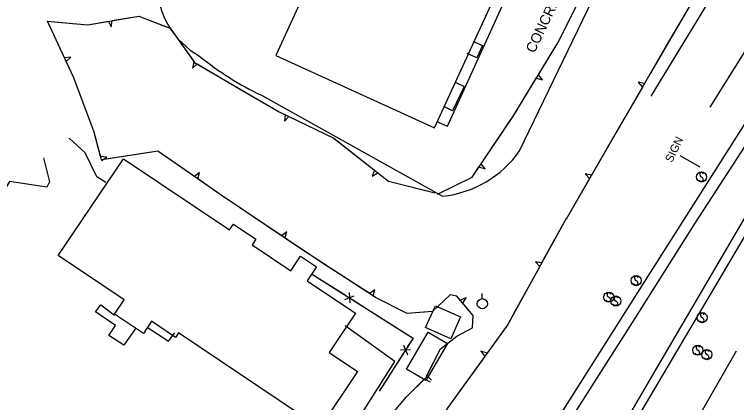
# Model space of a CAD drawing. Extents: x 978516 to 993312, y 1836504 to 1846212.
# Drawn here: x 981210.9 to 981565.7, y 1842752.4 to 1842943.3 of the extents above; entities that cross this region are included whole.
import ezdxf

# ---------------------------------------------------------------- set-up
doc = ezdxf.new("R2010")
doc.units = 0
for name, color, linetype in [('S_BUILDING', 7, 'Continuous'), ('S_EDGE_PAVEMENT', 7, 'Continuous'), ('S_FENCE', 7, 'Continuous'), ('S_PARKING', 7, 'Continuous'), ('S_PARKING_ANNOT', 7, 'Continuous'), ('S_SHOULDER', 7, 'Continuous'), ('S_SIDEWALK', 7, 'Continuous'), ('S_SIGN', 7, 'Continuous'), ('S_SIGN_ANNOT', 7, 'Continuous'), ('S_STREAM', 7, 'Continuous'), ('S_TRAILS', 7, 'Continuous'), ('S_TREE', 7, 'Continuous'), ('S_UTILITY_POLE', 7, 'Continuous')]:
    doc.layers.add(name, color=color, linetype=linetype)

msp = doc.modelspace()

# ---------------------------------------------------------------- linework, layer by layer
at = {"layer": 'S_BUILDING'}
for points in [[(981491.33, 1843254.87), (981339.4, 1842923.1), (981417.31, 1842887.42), (981483.57, 1843032.12), (981496.85, 1843026.04), (981543.25, 1843127.36), (981525.27, 1843135.59), (981564.54, 1843221.35)], [(981264.43, 1842872.32), (981316.6, 1842837.3), (981318.51, 1842840.15), (981329.56, 1842832.73), (981327.65, 1842829.89), (981346.65, 1842817.13), (981351.46, 1842824.3), (981359.27, 1842819.05), (981354.7, 1842812.25), (981378.51, 1842796.27), (981365.53, 1842776.94), (981379.43, 1842767.6), (981360.9, 1842740.01), (981291.47, 1842786.64), (981290, 1842784.45), (981278.25, 1842792.34), (981274.23, 1842786.36), (981260.02, 1842795.9), (981264.77, 1842802.98), (981232.44, 1842824.69)], [(981425.3, 1842783.79), (981412.92, 1842789.36), (981417.72, 1842800.03), (981430.1, 1842794.46)], [(981423.73, 1842781.45), (981413.03, 1842763.23), (981403.51, 1842768.82), (981414.21, 1842787.04)]]:
    msp.add_lwpolyline(points, close=True, dxfattribs=at)
for points in [[(981436.38, 1842929.91), (981440.93, 1842927.96), (981438.05, 1842921.9), (981433.37, 1842924.11)], [(981427.74, 1842909.79), (981431.88, 1842907.77), (981426.18, 1842895.89), (981421.88, 1842897.95)]]:
    msp.add_lwpolyline(points, dxfattribs=at)
at = {"layer": 'S_EDGE_PAVEMENT'}
for points in [[(981545.48, 1842840.54), (981594.83, 1842916.9), (981606.14, 1842933.63), (981624.73, 1842964.36), (981679.78, 1843057.43), (981743.14, 1843165.74), (981825.37, 1843305.52), (981900.71, 1843432.47), (981943.19, 1843504.28), (981976.52, 1843560.47)], [(981602.44, 1842899.11), (981525.84, 1842768.55), (981497.17, 1842719.31), (981449.99, 1842637.33), (981420.77, 1842584.65), (981414.19, 1842569.75)], [(981381.36, 1842576.25), (981416.01, 1842634.29), (981446.11, 1842682.96), (981479.59, 1842736.64), (981515.72, 1842793.58), (981545.48, 1842840.54)]]:
    msp.add_lwpolyline(points, dxfattribs=at)
at = {"layer": 'S_FENCE'}
for p, q in [((981373.21, 1842802.99), (981377.82, 1842804.91)), ((981375.4, 1842806.44), (981375.63, 1842801.45)), ((981402.06, 1842780.53), (981403.97, 1842775.91)), ((981405.51, 1842778.33), (981400.52, 1842778.11))]:
    msp.add_line(p, q, dxfattribs=at)
for points in [[(981356.94, 1842815.73), (981373.83, 1842805.02)], [(981356.94, 1842815.73), (981406.76, 1842784.11), (981390.16, 1842758.01)], [(981377.2, 1842802.87), (981394.09, 1842792.16)], [(981394.09, 1842792.16), (981406.76, 1842784.11), (981404.09, 1842779.9)], [(981401.94, 1842776.53), (981391.2, 1842759.65)], [(981391.2, 1842759.65), (981390.16, 1842758.01)]]:
    msp.add_lwpolyline(points, dxfattribs=at)
at = {"layer": 'S_PARKING'}
for points in [[(981459.1, 1842876.14), (981501.94, 1842965.22), (981515.17, 1843006.64), (981553.15, 1843089.69), (981630.13, 1843257.79), (981585.12, 1843279.13), (981577.86, 1843264.01)], [(981418.3, 1842890.66), (981423.65, 1842888.35), (981487.26, 1843028.16)], [(981332.33, 1842903.48), (981421.31, 1842853.87)], [(981255.82, 1842860.64), (981251.32, 1842863.32), (981245.61, 1842875.13), (981237.74, 1842882.37)], [(981225.09, 1842872.7), (981228.04, 1842860.91), (981226.77, 1842858.26), (981208.5, 1842861.11), (981195.4, 1842839.09)], [(981299.52, 1842624.59), (981316.2, 1842648.81), (981334.84, 1842637.46), (981385.78, 1842723.24), (981372.32, 1842732.31), (981397.87, 1842772.64), (981373.36, 1842790.17)]]:
    msp.add_lwpolyline(points, dxfattribs=at)
for centre, major_axis, ratio, start_param, end_param in [((981321.89, 1842958.52), (-40.99, 0.12), 0.999667, 0.017198, 1.063139), ((981382.36, 1843015.97), (113.76, -71.09), 0.916336, 4.571267, 4.840873), ((981415.77, 1842906.47), (40.64, 33.85), 0.999982, 4.122923, 4.978165)]:
    msp.add_ellipse(centre, major_axis=major_axis, ratio=ratio, start_param=start_param, end_param=end_param, dxfattribs=at)
at = {"layer": 'S_SHOULDER'}
for points in [[(981583.2, 1842910.78), (981524.46, 1842818.09), (981470.1, 1842732.26), (981437.35, 1842677.51), (981389.38, 1842590.58)], [(981607.71, 1842898.42), (981500.01, 1842716.23), (981428.45, 1842592.89), (981419.39, 1842582.74)]]:
    msp.add_lwpolyline(points, dxfattribs=at)
at = {"layer": 'S_SIDEWALK'}
for points in [[(981270.31, 1842788.79), (981264.61, 1842780.62), (981257.35, 1842785.43), (981260.48, 1842790.3), (981250.77, 1842797.07), (981253.38, 1842800.46), (981260.07, 1842795.3)], [(981276.05, 1842789.53), (981286.65, 1842782.62), (981289.67, 1842786.65)]]:
    msp.add_lwpolyline(points, dxfattribs=at)
at = {"layer": 'S_SIGN'}
msp.add_lwpolyline([(981547.84, 1842868.19), (981537.98, 1842873.7)], dxfattribs=at)
for centre in [(981548.48, 1842863.32), (981516.37, 1842812.35), (981502.91, 1842804.18), (981506.41, 1842802.3), (981548.79, 1842794.16), (981546.68, 1842778.1), (981551.16, 1842775.95)]:
    msp.add_circle(centre, 2.49, dxfattribs=at)
for centre, radius, start, end in [((981548.56, 1842864.59), 0.95, 16.5258, 156.8957), ((981548.33, 1842862.5), 1.28, 204.641, 335.359), ((981549.17, 1842864.65), 1.5, 167.1196, 241.9813), ((981548.07, 1842861.98), 1.4, 358.6529, 73.7063), ((981517.06, 1842813.68), 1.5, 167.1196, 241.9813), ((981516.45, 1842813.62), 0.95, 16.5258, 156.8957), ((981515.96, 1842811.01), 1.4, 358.6529, 73.7063), ((981516.22, 1842811.53), 1.28, 204.641, 335.359), ((981503.59, 1842805.51), 1.5, 167.1196, 241.9813), ((981502.98, 1842805.45), 0.95, 16.5258, 156.8957), ((981502.76, 1842803.36), 1.28, 204.641, 335.359), ((981502.5, 1842802.84), 1.4, 358.6529, 73.7063), ((981507.1, 1842803.62), 1.5, 167.1196, 241.9813), ((981506.49, 1842803.57), 0.95, 16.5258, 156.8957), ((981506, 1842800.96), 1.4, 358.6529, 73.7063), ((981506.26, 1842801.48), 1.28, 204.641, 335.359), ((981549.48, 1842795.48), 1.5, 167.1196, 241.9813), ((981548.87, 1842795.42), 0.95, 16.5258, 156.8957), ((981548.38, 1842792.81), 1.4, 358.6529, 73.7063), ((981548.64, 1842793.33), 1.28, 204.641, 335.359), ((981546.75, 1842779.37), 0.95, 16.5258, 156.8957), ((981546.53, 1842777.28), 1.28, 204.641, 335.359), ((981547.36, 1842779.43), 1.5, 167.1196, 241.9813), ((981546.27, 1842776.76), 1.4, 358.6529, 73.7063), ((981551.85, 1842777.28), 1.5, 167.1196, 241.9813), ((981551.24, 1842777.22), 0.95, 16.5258, 156.8957), ((981551.01, 1842775.13), 1.28, 204.641, 335.359), ((981550.75, 1842774.61), 1.4, 358.6529, 73.7063)]:
    msp.add_arc(centre, radius, start, end, dxfattribs=at)
at = {"layer": 'S_STREAM'}
for points in [[(981552.74, 1842897.71), (981599.88, 1842973.31), (981685.22, 1843118.3), (981722.94, 1843183.9), (981762.49, 1843259.91), (981780.74, 1843294.54), (981795.73, 1843336.24)], [(981454.59, 1842590.15), (981489.11, 1842648.98), (981531.85, 1842718.69), (981565.63, 1842777.75)]]:
    msp.add_lwpolyline(points, dxfattribs=at)
at = {"layer": 'S_TRAILS'}
msp.add_lwpolyline([(981896.17, 1843674.76), (981875.66, 1843622.83), (981848.09, 1843561.02), (981825.69, 1843517.28), (981813.48, 1843491.81), (981796.39, 1843459.31), (981777.43, 1843416.32), (981754.21, 1843358.04), (981715.88, 1843281.16), (981681.06, 1843200.57), (981657.31, 1843142.13), (981626.44, 1843080.32), (981598.91, 1843029.49), (981571.02, 1842980.89), (981523.66, 1842903.06)], dxfattribs=at)
at = {"layer": 'S_TREE'}
for p, q in [((981257.03, 1842939.91), (981258.46, 1842937.12)), ((981258.46, 1842937.12), (981258.97, 1842940.24)), ((981238.64, 1842922.27), (981235.49, 1842921.96)), ((981236.31, 1842920.18), (981238.64, 1842922.27)), ((981299.03, 1842919.88), (981298.33, 1842916.83)), ((981298.33, 1842916.83), (981300.72, 1842918.89)), ((981467.32, 1842911.86), (981470.37, 1842911.11)), ((981470.37, 1842911.11), (981468.34, 1842913.54)), ((981520.42, 1842909.26), (981517.35, 1842909.94)), ((981517.35, 1842909.94), (981519.44, 1842907.55)), ((981343.99, 1842893.86), (981343.52, 1842890.76)), ((981343.52, 1842890.76), (981345.75, 1842893.01)), ((981256.31, 1842873.12), (981253.16, 1842873.37)), ((981253.65, 1842871.47), (981256.31, 1842873.12)), ((981442.14, 1842867.33), (981440.23, 1842869.86)), ((981301.85, 1842865.45), (981299.33, 1842863.56)), ((981300.93, 1842862.45), (981301.85, 1842865.45)), ((981387.85, 1842866.65), (981386.74, 1842863.72)), ((981386.74, 1842863.72), (981389.39, 1842865.44)), ((981439.13, 1842868.23), (981442.14, 1842867.33)), ((981494.45, 1842864.26), (981491.38, 1842864.94)), ((981491.38, 1842864.94), (981493.47, 1842862.56)), ((981344.66, 1842836.31), (981342.15, 1842834.4)), ((981343.78, 1842833.3), (981344.66, 1842836.31)), ((981469.96, 1842821.05), (981466.88, 1842821.67)), ((981466.88, 1842821.67), (981469.01, 1842819.33)), ((981387.94, 1842807.9), (981385.47, 1842805.94)), ((981387.11, 1842804.87), (981387.94, 1842807.9)), ((981432.88, 1842803.88), (981429.95, 1842802.7)), ((981431.22, 1842801.21), (981432.88, 1842803.88)), ((981443.11, 1842776.65), (981440.13, 1842777.64)), ((981440.13, 1842777.64), (981441.96, 1842775.06)), ((981412.46, 1842764.02), (981415.24, 1842762.55)), ((981415.76, 1842763.35), (981413.56, 1842765.61))]:
    msp.add_line(p, q, dxfattribs=at)
for points in [[(981418.75, 1842854.81), (981435.78, 1842863.28), (981455.79, 1842892.87), (981477.9, 1842929.29), (981504.44, 1842982.31)], [(981562.15, 1842980.99), (981523.54, 1842914.67), (981481.98, 1842842.65)], [(981480.84, 1842935.17), (981492.02, 1842957.51)], [(981545.54, 1842952.45), (981532.97, 1842930.86)], [(981392.31, 1842741.69), (981403.55, 1842755.19), (981413.03, 1842764.58), (981420.33, 1842778.76), (981428.32, 1842785.08), (981435.98, 1842789.06), (981436.28, 1842795.23), (981428.24, 1842804.72), (981425.06, 1842805.39), (981416.38, 1842797.13), (981403.84, 1842796.13), (981388.25, 1842804.13), (981355.86, 1842825.14), (981312.5, 1842854.43), (981281.39, 1842876), (981253.59, 1842871.69), (981250.1, 1842885.39), (981240.04, 1842912.11), (981227.17, 1842939.95), (981246.97, 1842938.21), (981272.01, 1842942.45), (981287.33, 1842936.53), (981299.42, 1842919.65), (981340.99, 1842895.3), (981367.85, 1842882.34), (981394.63, 1842861.34), (981417.54, 1842855.53)], [(981235.49, 1842921.96), (981227.17, 1842939.95), (981232.25, 1842939.5)], [(981232.25, 1842939.5), (981246.97, 1842938.21), (981257.03, 1842939.91)], [(981258.97, 1842940.24), (981272.01, 1842942.45), (981282.97, 1842938.21)], [(981282.97, 1842938.21), (981287.33, 1842936.53), (981299.16, 1842920.02)], [(981468.34, 1842913.54), (981477.9, 1842929.29), (981480.84, 1842935.17)], [(981532.97, 1842930.86), (981523.54, 1842914.67), (981520.42, 1842909.26)], [(981245.68, 1842897.13), (981240.04, 1842912.11), (981236.31, 1842920.18)], [(981300.72, 1842918.89), (981322.29, 1842906.26)], [(981454.23, 1842890.56), (981455.79, 1842892.87), (981467.32, 1842911.86)], [(981322.29, 1842906.26), (981340.99, 1842895.3), (981343.99, 1842893.86)], [(981519.44, 1842907.55), (981506.94, 1842885.91)], [(981253.16, 1842873.37), (981250.1, 1842885.39), (981245.68, 1842897.13)], [(981345.75, 1842893.01), (981367.85, 1842882.34), (981368.18, 1842882.08)], [(981440.23, 1842869.86), (981454.23, 1842890.56)], [(981506.94, 1842885.91), (981494.45, 1842864.26)], [(981368.18, 1842882.08), (981387.85, 1842866.65)], [(981299.33, 1842863.56), (981281.39, 1842876), (981278.4, 1842875.53)], [(981278.4, 1842875.53), (981253.82, 1842871.73)], [(981389.39, 1842865.44), (981394.63, 1842861.34), (981412.33, 1842856.85)], [(981418.75, 1842854.81), (981435.78, 1842863.28), (981439.13, 1842868.23)], [(981321.47, 1842848.37), (981312.5, 1842854.43), (981300.93, 1842862.45)], [(981493.47, 1842862.56), (981481.98, 1842842.65)], [(981412.33, 1842856.85), (981417.54, 1842855.53)], [(981342.15, 1842834.4), (981321.47, 1842848.37)], [(981482.02, 1842842.95), (981453.27, 1842790.76), (981423.83, 1842749.88)], [(981482.02, 1842842.95), (981469.96, 1842821.05)], [(981364.55, 1842819.5), (981355.86, 1842825.14), (981343.78, 1842833.3)], [(981385.47, 1842805.94), (981364.55, 1842819.5)], [(981469.01, 1842819.33), (981456.94, 1842797.43)], [(981409.92, 1842796.61), (981403.84, 1842796.13), (981388.25, 1842804.13), (981387.11, 1842804.87)], [(981429.95, 1842802.7), (981428.24, 1842804.72), (981425.06, 1842805.39), (981416.38, 1842797.13), (981409.92, 1842796.61)], [(981428.28, 1842785.05), (981428.32, 1842785.08), (981435.98, 1842789.06), (981436.28, 1842795.23), (981431.22, 1842801.21)], [(981456.94, 1842797.43), (981453.27, 1842790.76), (981443.11, 1842776.65)], [(981413.56, 1842765.61), (981420.33, 1842778.76), (981428.28, 1842785.05)], [(981441.96, 1842775.06), (981427.35, 1842754.78)], [(981395.71, 1842745.78), (981403.55, 1842755.19), (981412.46, 1842764.02)], [(981427.35, 1842754.78), (981423.83, 1842749.88), (981413.89, 1842733.84)]]:
    msp.add_lwpolyline(points, dxfattribs=at)
at = {"layer": 'S_UTILITY_POLE'}
msp.add_line((981440.66, 1842803.51), (981440.66, 1842805.99), dxfattribs=at)
msp.add_circle((981440.81, 1842800.99), 2.5, dxfattribs=at)

# ---------------------------------------------------------------- texts
at = {"layer": 'S_PARKING_ANNOT'}
msp.add_text('CONCRETE PARKING', height=5.0005, rotation=64.3687, dxfattribs=at).set_placement((981466.4, 1842923.92))
at = {"layer": 'S_SIGN_ANNOT'}
msp.add_text('SIGN', height=4, rotation=64.3687, dxfattribs=at).set_placement((981534.01, 1842870.12))

doc.saveas('drawing.dxf')
